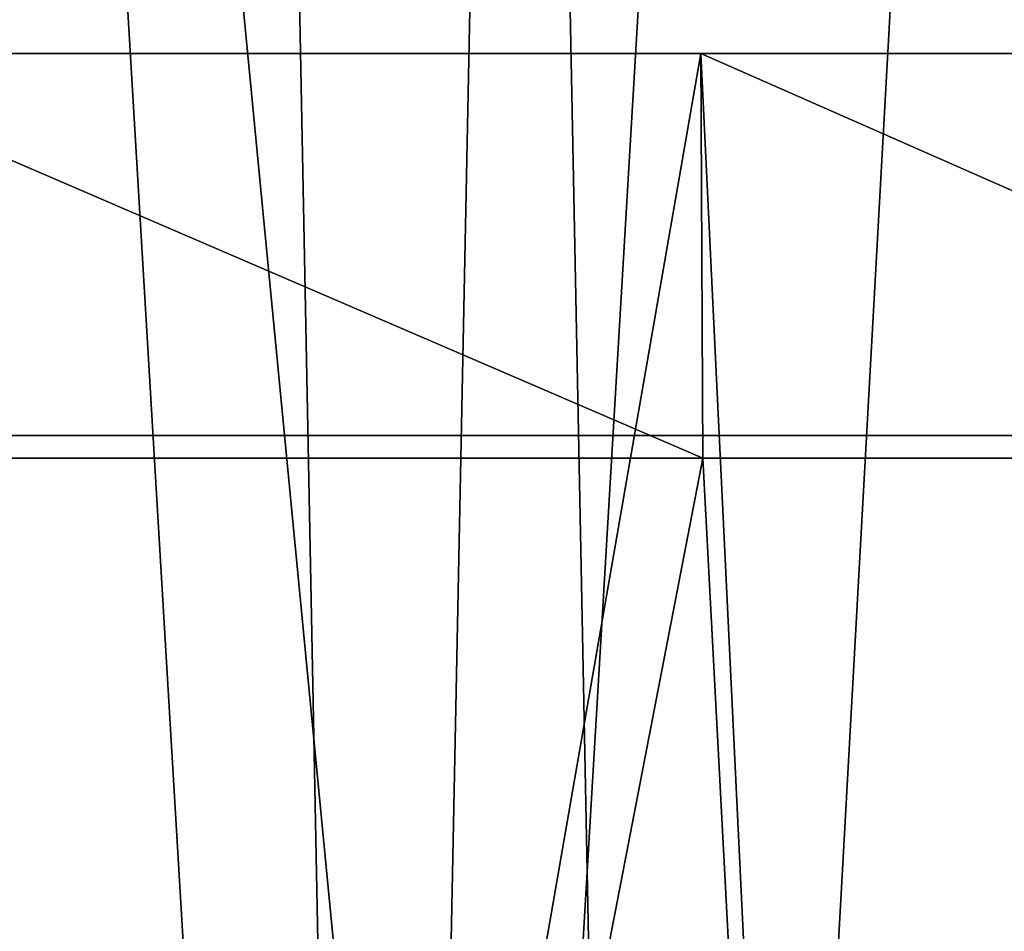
# Model space of a CAD drawing. Header units: millimetres. Extents: x -168 to 168, y -59 to 34.
# Tile 425 of 494: x 92.1 to 96.47, y -8.85 to -4.8. Entities that reach past the tile are written whole.
import ezdxf

# ---------------------------------------------------------------- set-up
doc = ezdxf.new("R2010")
doc.units = ezdxf.units.MM
doc.header["$LTSCALE"] = 33.374815
for name, color, linetype in [('11', 7, 'CONTINUOUS'), ('2', 7, 'CONTINUOUS'), ('3', 7, 'CONTINUOUS'), ('33', 7, 'CONTINUOUS'), ('34', 7, 'CONTINUOUS'), ('37', 7, 'CONTINUOUS'), ('38', 7, 'CONTINUOUS')]:
    doc.layers.add(name, color=color, linetype=linetype)

msp = doc.modelspace()

# ---------------------------------------------------------------- linework, layer by layer
at = {"layer": '11', "color": 7, "linetype": 'Continuous', "true_color": 0xf6f6f6}
for points in [[(93.8276, -6.65, -57.3757), (91.5892, -6.65, 60.8851), (91.5892, -6.65, -60.8851), (93.8276, -6.65, -57.3757)], [(93.8276, -6.65, 57.3757), (91.5892, -6.65, 60.8851), (93.8276, -6.65, -57.3757), (93.8276, -6.65, 57.3757)], [(95.9316, -6.65, -53.784), (93.8276, -6.65, 57.3757), (93.8276, -6.65, -57.3757), (95.9316, -6.65, -53.784)], [(95.9316, -6.65, 53.784), (93.8276, -6.65, 57.3757), (95.9316, -6.65, -53.784), (95.9316, -6.65, 53.784)], [(97.8981, -6.65, 50.1153), (95.9316, -6.65, 53.784), (97.8981, -6.65, -50.1153), (97.8981, -6.65, 50.1153)], [(97.8981, -6.65, -50.1153), (95.9316, -6.65, 53.784), (95.9316, -6.65, -53.784), (97.8981, -6.65, -50.1153)]]:
    msp.add_3dface(points, dxfattribs=at)
at = {"layer": '2', "color": 7, "linetype": 'Continuous', "true_color": 0xf5f5f5}
for points in [[(90.9653, -4.9554, 133.8514), (95.1248, -4.9554, 130.9281), (91.898, -23.5022, 133.4094), (90.9653, -4.9554, 133.8514)], [(95.1334, -6.75, -130.9412), (90.9653, -4.9554, -133.8514), (90.9736, -6.75, -133.8647), (95.1334, -6.75, -130.9412)], [(95.1248, -4.9554, -130.9281), (90.9653, -4.9554, -133.8514), (95.1334, -6.75, -130.9412), (95.1248, -4.9554, -130.9281)], [(91.898, -23.5022, 133.4094), (95.1248, -4.9554, 130.9281), (96.0166, -23.5022, 130.4765), (91.898, -23.5022, 133.4094)], [(95.1248, -4.9554, 130.9281), (99.1904, -4.9554, 127.8755), (96.0166, -23.5022, 130.4765), (95.1248, -4.9554, 130.9281)], [(99.1993, -6.75, -127.8885), (95.1248, -4.9554, -130.9281), (95.1334, -6.75, -130.9412), (99.1993, -6.75, -127.8885)], [(99.1904, -4.9554, -127.8755), (95.1248, -4.9554, -130.9281), (99.1993, -6.75, -127.8885), (99.1904, -4.9554, -127.8755)], [(96.0166, -23.5022, 130.4765), (99.1904, -4.9554, 127.8755), (100.0417, -23.5022, 127.4164), (96.0166, -23.5022, 130.4765)]]:
    msp.add_3dface(points, dxfattribs=at)
at = {"layer": '3', "color": 7, "linetype": 'Continuous', "true_color": 0xf5f5f5}
for points in [[(95.1334, -6.75, -130.9412), (90.9736, -6.75, -133.8647), (91.898, -23.5022, -133.4094), (95.1334, -6.75, -130.9412)], [(96.0166, -23.5022, -130.4765), (95.1334, -6.75, -130.9412), (91.898, -23.5022, -133.4094), (96.0166, -23.5022, -130.4765)], [(99.1993, -6.75, -127.8885), (95.1334, -6.75, -130.9412), (96.0166, -23.5022, -130.4765), (99.1993, -6.75, -127.8885)], [(100.0417, -23.5022, -127.4164), (99.1993, -6.75, -127.8885), (96.0166, -23.5022, -130.4765), (100.0417, -23.5022, -127.4164)]]:
    msp.add_3dface(points, dxfattribs=at)
at = {"layer": '33', "color": 3, "linetype": 'Continuous'}
for points in [[(90.6056, -23.643, 141.42), (94.9177, -23.643, 138.5627), (89.5597, 31.8789, 139.7874), (90.6056, -23.643, 141.42)], [(89.5597, 31.8789, 139.7874), (94.9177, -23.643, 138.5627), (93.8219, 31.8789, 136.9632), (89.5597, 31.8789, 139.7874)], [(94.9177, -23.643, 138.5627), (99.1397, -23.643, 135.574), (93.8219, 31.8789, 136.9632), (94.9177, -23.643, 138.5627)], [(93.8219, 31.8789, 136.9632), (99.1397, -23.643, 135.574), (97.9952, 31.8789, 134.0089), (93.8219, 31.8789, 136.9632)]]:
    msp.add_3dface(points, dxfattribs=at)
at = {"layer": '34', "color": 3, "linetype": 'Continuous'}
for points in [[(93.8219, 31.8789, -136.9632), (90.6056, -23.643, -141.42), (89.5597, 31.8789, -139.7874), (93.8219, 31.8789, -136.9632)], [(94.9177, -23.643, -138.5627), (90.6056, -23.643, -141.42), (93.8219, 31.8789, -136.9632), (94.9177, -23.643, -138.5627)], [(97.9952, 31.8789, -134.0089), (94.9177, -23.643, -138.5627), (93.8219, 31.8789, -136.9632), (97.9952, 31.8789, -134.0089)], [(99.1397, -23.643, -135.574), (94.9177, -23.643, -138.5627), (97.9952, 31.8789, -134.0089), (99.1397, -23.643, -135.574)]]:
    msp.add_3dface(points, dxfattribs=at)
at = {"layer": '37', "color": 7, "linetype": 'Continuous', "true_color": 0xf5f5f5}
for points in [[(89.459, -23.85, -139.6302), (93.7164, -23.85, -136.8092), (90.558, 29.2893, -137.2559), (89.459, -23.85, -139.6302)], [(90.558, 29.2893, -137.2559), (93.7164, -23.85, -136.8092), (94.7829, 29.2893, -134.3732), (90.558, 29.2893, -137.2559)], [(93.7164, -23.85, -136.8092), (97.885, -23.85, -133.8582), (94.7829, 29.2893, -134.3732), (93.7164, -23.85, -136.8092)], [(94.7829, 29.2893, -134.3732), (97.885, -23.85, -133.8582), (98.916, 29.2893, -131.3604), (94.7829, 29.2893, -134.3732)]]:
    msp.add_3dface(points, dxfattribs=at)
at = {"layer": '38', "color": 7, "linetype": 'Continuous', "true_color": 0xf5f5f5}
for points in [[(92.6817, 29.2893, 135.8309), (89.4589, -23.85, 139.6302), (88.4125, 29.2893, 138.6476), (92.6817, 29.2893, 135.8309)], [(93.7165, -23.85, 136.8091), (89.4589, -23.85, 139.6302), (92.6817, 29.2893, 135.8309), (93.7165, -23.85, 136.8091)], [(96.8612, 29.2893, 132.8829), (93.7165, -23.85, 136.8091), (92.6817, 29.2893, 135.8309), (96.8612, 29.2893, 132.8829)], [(97.885, -23.85, 133.8582), (93.7165, -23.85, 136.8091), (96.8612, 29.2893, 132.8829), (97.885, -23.85, 133.8582)]]:
    msp.add_3dface(points, dxfattribs=at)

doc.saveas('drawing.dxf')
